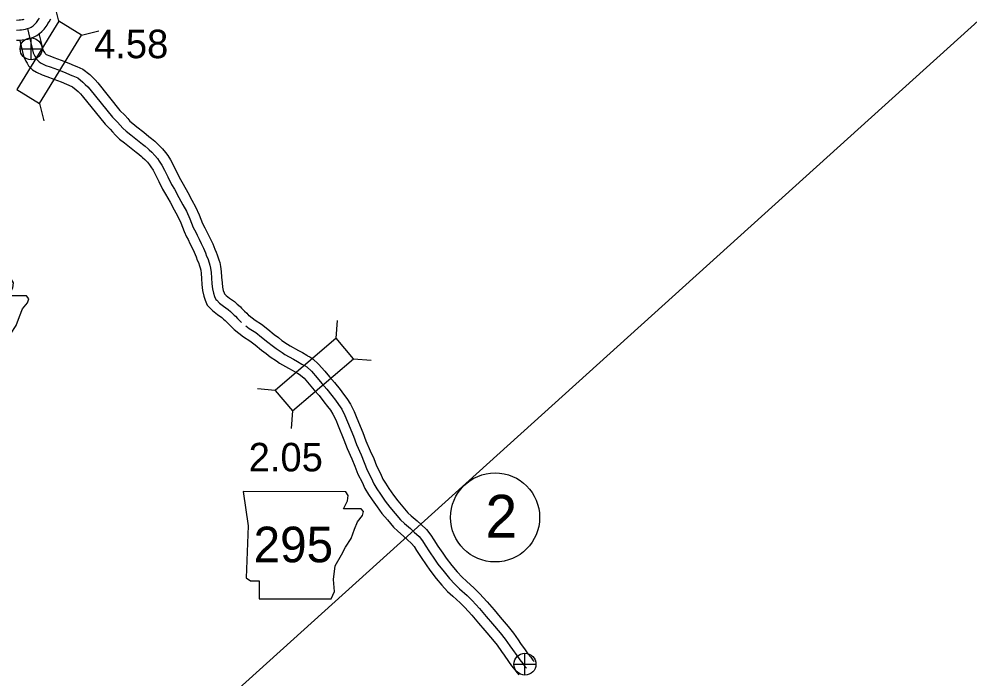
# Model space of a CAD drawing. Extents: x 31699 to 244310, y -8841 to 11474.
# Drawn here: x 135339 to 136278, y -3562 to -2910 of the extents above; entities that cross this region are included whole.
import ezdxf

# ---------------------------------------------------------------- set-up
doc = ezdxf.new("R2010")
doc.units = 0
for name, color, linetype in [('B_Logo', 7, 'Continuous'), ('G-ANNO-TEXT', 7, 'Continuous'), ('Level 21', 7, 'Continuous'), ('Level 48', 7, 'Continuous'), ('Level 55', 7, 'Continuous'), ('R_Border Notes', 7, 'Continuous'), ('R_XS_EARTHWORK_STAGE1', 7, 'Continuous'), ('R_XS_EARTHWORK_STAGE2', 7, 'Continuous'), ('S_WALL', 7, 'Continuous')]:
    doc.layers.add(name, color=color, linetype=linetype)

msp = doc.modelspace()

# ---------------------------------------------------------------- linework, layer by layer
at = {"layer": 'B_Logo'}
for points in [[(135347.22, -2919.68), (135349.48, -2919), (135351.01, -2918.18), (135352.73, -2916.84), (135354.38, -2915.29), (135356.03, -2913.67), (135358.27, -2910.65), (135359.06, -2909.38)], [(135336.45, -2921.17), (135339.58, -2921.01), (135341.24, -2920.93), (135343.44, -2920.65), (135345.3, -2920.36), (135347.22, -2919.68)], [(135347.22, -2919.68), (135352.93, -2943.59), (135354.42, -2946.92), (135355.7, -2948.84), (135356.44, -2950.24), (135358.66, -2952.42), (135360.87, -2953.88), (135365.47, -2955.97), (135369.75, -2957.54), (135376.95, -2960.16), (135384.36, -2963.17), (135389.5, -2965.33), (135392.04, -2966.38), (135396.92, -2968.41), (135402.07, -2972.5), (135404.35, -2974.76), (135406.83, -2977.27), (135408.98, -2979.66), (135431.22, -3007.31), (135436.12, -3012.01), (135438.81, -3015.19), (135441.29, -3017.97), (135444.71, -3021.15), (135449.19, -3024.59), (135456.09, -3029.87), (135460.91, -3033.9), (135463.46, -3035.95), (135466.47, -3038.46), (135467.61, -3039.52), (135470.16, -3041.84), (135473.18, -3045.02), (135475.66, -3048.07), (135477.48, -3050.59), (135479.97, -3054.51), (135482.67, -3059.56), (135485.99, -3066.27), (135489.57, -3073.58), (135492.34, -3078.23), (135496.86, -3086.41), (135500.84, -3093.92), (135504.29, -3100.16), (135507.8, -3107.61), (135511.06, -3116.06), (135513.43, -3120.91), (135514.85, -3123.64), (135516.81, -3127.56), (135518.91, -3132.08), (135521.07, -3136.53), (135523.04, -3141.32), (135524.26, -3144.52), (135525.34, -3146.91), (135526.77, -3151.04), (135527.46, -3153.37), (135528.21, -3156.5), (135528.71, -3160.5), (135529.09, -3165.97), (135529.46, -3171.7), (135530.03, -3176.63), (135531, -3181.16), (135532.16, -3184.29), (135533.38, -3187.29), (135534.18, -3188.08), (135536.8, -3190.8), (135540.88, -3194.03), (135545.5, -3197.27), (135547.71, -3199.18), (135549.12, -3200.51), (135550.53, -3201.7), (135551.33, -3202.69), (135552.61, -3203.88), (135554.69, -3206), (135556.63, -3207.92), (135558.64, -3210.11)], [(135562.94, -3213.17), (135566.41, -3215.86), (135572.71, -3219.87), (135578.4, -3224.47), (135584.68, -3229.62), (135589.06, -3232.86), (135592.79, -3235.88), (135598.7, -3239.62), (135601.58, -3241.62), (135610, -3246.29), (135613.88, -3248.45), (135618.28, -3251.08), (135619.01, -3251.5), (135620.91, -3252.61), (135623.08, -3254), (135627.78, -3258.11), (135633.29, -3264.58), (135638.15, -3270.36), (135643.02, -3275.88), (135648.07, -3282.2), (135651.56, -3286.88), (135654.66, -3291.03), (135657.75, -3295.7), (135660.87, -3302.05), (135663.33, -3308.24), (135669.2, -3322.32), (135672.33, -3330.74), (135676.76, -3340.72), (135679.99, -3348.2), (135682.88, -3355.87), (135686.9, -3363.51), (135689.49, -3369.44), (135692.51, -3374.38), (135696.12, -3379.53), (135700.75, -3386.51), (135705.21, -3392.42), (135710.47, -3398.68), (135715.91, -3405.15), (135719.83, -3408.71), (135725.51, -3413.58), (135729.22, -3417.07), (135734.12, -3421.52), (135737.42, -3425.73), (135740.05, -3430.13), (135744.36, -3436.7), (135749.32, -3443.75), (135752.67, -3448.7), (135758.82, -3456.52), (135764.2, -3462.91), (135769.46, -3468.71), (135774.16, -3473.15), (135781.73, -3479.73), (135786.55, -3484.72), (135793.76, -3492.49), (135800.5, -3500.52), (135806.73, -3507.8), (135814.25, -3516.72), (135819.24, -3522.91), (135823.75, -3529.42), (135826.26, -3533.01), (135830.72, -3539.12), (135833.56, -3543.19), (135836.47, -3546.93), (135838.67, -3549.78), (135840.16, -3551.55)]]:
    msp.add_lwpolyline(points, dxfattribs=at)
at = {"layer": 'G-ANNO-TEXT'}
for points in [[(135229.57, -3166.79), (135234.64, -3200.62), (135232.39, -3251.94), (135236.9, -3254.76), (135245.36, -3254.76), (135245.36, -3272.8), (135316.41, -3272.8), (135319.79, -3265.47), (135318.67, -3253.63), (135320.36, -3240.1), (135326.56, -3229.38), (135330.51, -3221.49), (135336.15, -3213.03), (135339.53, -3204.01), (135342.35, -3196.67), (135347.43, -3190.47), (135348.56, -3186.52), (135346.3, -3183.7), (135328.82, -3183.7), (135332.76, -3175.81), (135333.33, -3170.73), (135330.99, -3166.84)], [(135560.33, -3377.15), (135565.41, -3410.98), (135563.15, -3462.3), (135567.66, -3465.12), (135576.12, -3465.12), (135576.12, -3483.16), (135647.18, -3483.16), (135650.56, -3475.83), (135649.43, -3463.99), (135651.12, -3450.46), (135657.33, -3439.74), (135661.27, -3431.85), (135666.91, -3423.39), (135670.3, -3414.36), (135673.12, -3407.03), (135678.19, -3400.83), (135679.32, -3396.88), (135677.06, -3394.06), (135659.58, -3394.06), (135663.53, -3386.17), (135664.09, -3381.09), (135661.75, -3377.2)]]:
    msp.add_lwpolyline(points, close=True, dxfattribs=at)
at = {"layer": 'Level 21'}
for p, q in [((135350.81, -2950.47), (135350.81, -2928.81)), ((135339.97, -2939.64), (135361.64, -2939.64)), ((135838.68, -3558.49), (135838.68, -3536.82)), ((135827.84, -3547.66), (135849.51, -3547.66))]:
    msp.add_line(p, q, dxfattribs=at)
for centre in [(135350.81, -2939.64), (135838.68, -3547.66)]:
    msp.add_circle(centre, 10.83, dxfattribs=at)
at = {"layer": 'Level 48'}
msp.add_line((136613.41, -2616.26), (135230.23, -3865.99), dxfattribs=at)
at = {"layer": 'Level 55'}
for points in [[(135358.62, -2924.34), (135362.44, -2940.36), (135363.21, -2942.07), (135364.3, -2943.72), (135364.56, -2944.19), (135364.98, -2944.61), (135365.71, -2945.09), (135369.27, -2946.72), (135373.17, -2948.15), (135380.54, -2950.82), (135388.18, -2953.93), (135393.35, -2956.1), (135395.87, -2957.14), (135402.05, -2959.71), (135408.71, -2965.01), (135411.42, -2967.69), (135414.11, -2970.41), (135416.6, -2973.17), (135438.61, -3000.54), (135443.42, -3005.16), (135446.36, -3008.64), (135448.44, -3010.97), (135451.17, -3013.5), (135455.28, -3016.65), (135462.34, -3022.06), (135467.26, -3026.17), (135469.79, -3028.22), (135473.08, -3030.95), (135474.38, -3032.16), (135477.16, -3034.69), (135480.69, -3038.41), (135483.6, -3041.98), (135485.76, -3044.98), (135488.61, -3049.46), (135491.57, -3054.99), (135494.96, -3061.86), (135498.37, -3068.82), (135501.01, -3073.26), (135505.65, -3081.64), (135509.64, -3089.16), (135513.19, -3095.61), (135517, -3103.67), (135520.24, -3112.06), (135522.36, -3116.41), (135523.76, -3119.09), (135525.82, -3123.22), (135527.94, -3127.79), (135530.2, -3132.44), (135532.33, -3137.63), (135533.49, -3140.66), (135534.64, -3143.2), (135536.3, -3147.99), (135537.12, -3150.78), (135538.07, -3154.7), (135538.67, -3159.54), (135539.06, -3165.29), (135539.43, -3170.8), (135539.91, -3175.01), (135540.63, -3178.37), (135541.48, -3180.67), (135541.88, -3181.66), (135543.54, -3183.37), (135546.86, -3186.01), (135551.66, -3189.37), (135554.42, -3191.76), (135555.78, -3193.04), (135557.7, -3194.67), (135558.67, -3195.86), (135559.59, -3196.73), (135561.77, -3198.94), (135563.83, -3200.97), (135566, -3203.34)], [(135339.75, -2931.43), (135343.42, -2946.83), (135345.64, -2951.76), (135347.1, -2953.97), (135348.33, -2956.28), (135352.34, -2960.24), (135356.02, -2962.66), (135361.67, -2965.23), (135366.32, -2966.94), (135373.37, -2969.49), (135380.54, -2972.41), (135385.66, -2974.56), (135388.21, -2975.61), (135391.78, -2977.1), (135395.43, -2980), (135397.28, -2981.82), (135399.55, -2984.13), (135401.36, -2986.14), (135423.84, -3014.08), (135428.82, -3018.86), (135431.25, -3021.75), (135434.14, -3024.98), (135438.25, -3028.8), (135443.11, -3032.52), (135449.84, -3037.68), (135454.57, -3041.63), (135457.12, -3043.69), (135459.86, -3045.97), (135460.84, -3046.89), (135463.16, -3048.99), (135465.67, -3051.63), (135467.72, -3054.16), (135469.2, -3056.2), (135471.33, -3059.56), (135473.78, -3064.13), (135477.01, -3070.68), (135480.77, -3078.35), (135483.66, -3083.21), (135488.07, -3091.17), (135492.05, -3098.67), (135495.38, -3104.72), (135498.61, -3111.55), (135501.89, -3120.06), (135504.5, -3125.41), (135505.94, -3128.18), (135507.8, -3131.9), (135509.87, -3136.37), (135511.94, -3140.62), (135513.74, -3145.01), (135515.03, -3148.37), (135516.05, -3150.62), (135517.25, -3154.08), (135517.79, -3155.95), (135518.36, -3158.29), (135518.75, -3161.46), (135519.11, -3166.64), (135519.5, -3172.6), (135520.15, -3178.26), (135521.37, -3183.96), (135522.83, -3187.91), (135524.89, -3192.96), (135527.07, -3195.11), (135530.06, -3198.22), (135534.9, -3202.05), (135539.34, -3205.16), (135541.01, -3206.61), (135542.46, -3207.97), (135543.35, -3208.73), (135544, -3209.53), (135545.62, -3211.04), (135547.6, -3213.06), (135549.44, -3214.87), (135551.29, -3216.88)], [(135566.21, -3203.06), (135572.17, -3207.67), (135578.56, -3211.74), (135584.72, -3216.72), (135590.82, -3221.73), (135595.18, -3224.95), (135598.63, -3227.75), (135604.23, -3231.29), (135606.87, -3233.12), (135614.86, -3237.55), (135618.88, -3239.79), (135623.35, -3242.46), (135624.02, -3242.85), (135626.13, -3244.08), (135629.1, -3245.98), (135634.91, -3251.06), (135640.92, -3258.11), (135645.73, -3263.83), (135650.68, -3269.44), (135655.99, -3276.09), (135659.57, -3280.9), (135662.84, -3285.27), (135666.45, -3290.72), (135670.02, -3297.99), (135672.59, -3304.48), (135678.5, -3318.65), (135681.6, -3326.96), (135685.93, -3336.71), (135689.27, -3344.46), (135692.02, -3351.77), (135695.91, -3359.17), (135698.38, -3364.81), (135700.88, -3368.9), (135704.38, -3373.9), (135708.92, -3380.73), (135713.04, -3386.19), (135718.12, -3392.25), (135723.13, -3398.2), (135726.44, -3401.21), (135732.19, -3406.13), (135736.01, -3409.72), (135741.47, -3414.69), (135745.68, -3420.06), (135748.52, -3424.82), (135752.63, -3431.08), (135757.55, -3438.07), (135760.75, -3442.8), (135766.58, -3450.21), (135771.73, -3456.33), (135776.61, -3461.71), (135780.88, -3465.75), (135788.62, -3472.47), (135793.81, -3477.84), (135801.26, -3485.87), (135808.13, -3494.06), (135814.35, -3501.33), (135821.97, -3510.36), (135827.25, -3516.91), (135831.96, -3523.7), (135834.4, -3527.2), (135838.86, -3533.31), (135841.61, -3537.25), (135844.37, -3540.8), (135846.45, -3543.5), (135847.8, -3545.1)], [(135551.33, -3216.83), (135560.65, -3224.04), (135566.86, -3228), (135572.08, -3232.23), (135578.53, -3237.52), (135582.94, -3240.77), (135586.95, -3244.02), (135593.17, -3247.96), (135596.3, -3250.13), (135605.15, -3255.03), (135608.88, -3257.11), (135613.22, -3259.7), (135613.99, -3260.15), (135615.7, -3261.15), (135617.06, -3262.02), (135620.64, -3265.15), (135625.66, -3271.04), (135630.58, -3276.89), (135635.36, -3282.31), (135640.15, -3288.31), (135643.55, -3292.87), (135646.48, -3296.78), (135649.06, -3300.68), (135651.72, -3306.1), (135654.06, -3312.01), (135659.89, -3326), (135663.07, -3334.52), (135667.6, -3344.73), (135670.71, -3351.94), (135673.74, -3359.98), (135677.88, -3367.84), (135680.6, -3374.07), (135684.14, -3379.86), (135687.86, -3385.17), (135692.59, -3392.3), (135697.39, -3398.65), (135702.81, -3405.12), (135708.69, -3412.1), (135713.21, -3416.2), (135718.83, -3421.02), (135722.44, -3424.41), (135726.76, -3428.35), (135729.16, -3431.4), (135731.57, -3435.44), (135736.09, -3442.32), (135741.09, -3449.43), (135744.59, -3454.6), (135751.06, -3462.83), (135756.67, -3469.5), (135762.31, -3475.71), (135767.44, -3480.56), (135774.84, -3487), (135779.28, -3491.59), (135786.26, -3499.11), (135792.87, -3506.98), (135799.11, -3514.28), (135806.53, -3523.08), (135811.22, -3528.9), (135815.54, -3535.13), (135818.13, -3538.82), (135822.58, -3544.93), (135825.5, -3549.12), (135828.56, -3553.05), (135830.88, -3556.06), (135832.51, -3557.99)]]:
    msp.add_lwpolyline(points, dxfattribs=at)
at = {"layer": 'R_Border Notes'}
msp.add_circle((135809.22, -3402.63), 44, dxfattribs=at)
at = {"layer": 'R_XS_EARTHWORK_STAGE1'}
for p, q in [((135378.14, -2912.25), (135374.05, -2895.13)), ((135400.63, -2926.07), (135417.75, -2921.99)), ((135359.17, -2993.55), (135363.25, -3010.67)), ((135652.17, -3225.68), (135653.57, -3208.14)), ((135669.3, -3245.78), (135686.85, -3247.17)), ((135591.9, -3277.07), (135574.36, -3275.67)), ((135609.03, -3297.16), (135607.63, -3314.7))]:
    msp.add_line(p, q, dxfattribs=at)
for points in [[(135378.14, -2912.25), (135336.67, -2979.73), (135359.17, -2993.55), (135400.63, -2926.07)], [(135609.03, -3297.16), (135669.3, -3245.78), (135652.17, -3225.68), (135591.9, -3277.07)]]:
    msp.add_lwpolyline(points, close=True, dxfattribs=at)
at = {"layer": 'R_XS_EARTHWORK_STAGE2'}
for points in [[(135336.44, -2911.16), (135339.09, -2911.02), (135340.36, -2910.96), (135342.05, -2910.74), (135342.86, -2910.62), (135343.88, -2910.26)], [(135350.13, -2929.25), (135353.32, -2928.28), (135356.48, -2926.6), (135359.24, -2924.43), (135361.29, -2922.51), (135363.59, -2920.27), (135366.55, -2916.27), (135367.52, -2914.7), (135368.56, -2913.08), (135370.39, -2909.99)], [(135336.47, -2931.18), (135340.07, -2931), (135342.13, -2930.9), (135344.83, -2930.55), (135347.74, -2930.11), (135350.57, -2929.11)]]:
    msp.add_lwpolyline(points, dxfattribs=at)

# ---------------------------------------------------------------- texts
at = {"layer": 'G-ANNO-TEXT'}
msp.add_text('295', height=35.2, dxfattribs=at).set_placement((135570.64, -3446.96))
at = {"layer": 'R_Border Notes'}
msp.add_text('2', height=42.24, dxfattribs=at).set_placement((135799.65, -3422.52))
at = {"layer": 'S_WALL'}
for s, p in [('4.58', (135413.05, -2948.9)), ('2.05', (135565.78, -3357.12))]:
    msp.add_text(s, height=28.16, dxfattribs=at).set_placement(p)

doc.saveas('drawing.dxf')
